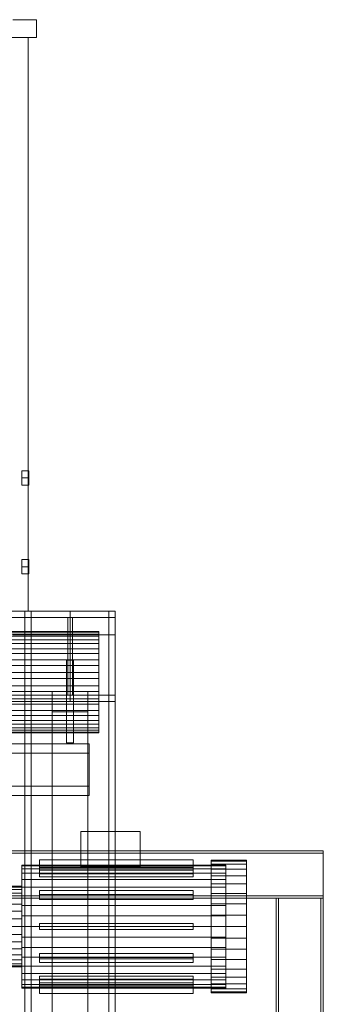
# Model space of a CAD drawing. Header units: millimetres. Extents: x -4395 to 65662, y -65530 to 6847.
# Tile 488 of 656: x 1736 to 2250, y -33365 to -31700. Entities that reach past the tile are written whole.
import ezdxf

# ---------------------------------------------------------------- set-up
doc = ezdxf.new("R2010")
doc.units = ezdxf.units.MM
for name, color, linetype, lineweight in [('frontal_C02', 7, 'Continuous', 0), ('frontal_C03', 7, 'Continuous', 0), ('frontal_secador', 7, 'Continuous', 0), ('frontal_tolva', 7, 'Continuous', 0)]:
    doc.layers.add(name, color=color, linetype=linetype, lineweight=lineweight)

msp = doc.modelspace()

# ---------------------------------------------------------------- linework, layer by layer
at = {"layer": 'frontal_C02'}
for p, q in [((-2250, -33105.445), (2250, -33105.445)), ((2250, -33109.445), (-2250, -33109.445)), ((2250, -33105.445), (2250, -33185.445)), ((2250, -33105.445), (2250, -33109.445)), ((2250, -33181.445), (2250, -33109.445)), ((-2250, -33181.445), (2250, -33181.445)), ((2250, -33185.445), (2250, -33181.445)), ((-2250, -33185.445), (2250, -33185.445)), ((2170, -35988), (2170, -33185.445)), ((2170, -33185.445), (2174, -33185.445)), ((2250, -33185.445), (2170, -33185.445)), ((2174, -35988), (2174, -33185.445)), ((2174, -33185.445), (2246, -33185.445)), ((2246, -33185.445), (2246, -35988)), ((2250, -33185.445), (2246, -33185.445)), ((2250, -35988), (2250, -33185.445))]:
    msp.add_line(p, q, dxfattribs=at)
at = {"layer": 'frontal_C03'}
for p, q in [((1870, -32734.327), (1680, -32734.327)), ((1870, -32735.643), (1680, -32735.643)), ((1870, -32738.857), (1680, -32738.857)), ((1870, -32742.715), (1680, -32742.715)), ((1870, -32748.923), (1680, -32748.923)), ((1870, -32735.643), (1870, -32734.327)), ((1870, -32734.327), (1870, -32738.857)), ((1870, -32742.715), (1870, -32735.643)), ((1870, -32738.857), (1870, -32748.923)), ((1870, -32755.06), (1870, -32742.715)), ((1870, -32748.923), (1870, -32763.841)), ((1870, -32755.06), (1680, -32755.06)), ((1870, -32763.841), (1680, -32763.841)), ((1870, -32771.838), (1870, -32755.06)), ((1870, -32763.841), (1870, -32782.592)), ((1870, -32771.838), (1680, -32771.838)), ((1870, -32782.592), (1680, -32782.592)), ((1870, -32791.905), (1870, -32771.838)), ((1870, -32782.592), (1870, -32803.9)), ((1870, -32791.905), (1680, -32791.905)), ((1870, -32813.894), (1870, -32791.905)), ((1680, -32803.9), (1870, -32803.9)), ((1870, -32813.894), (1680, -32813.894)), ((1870, -32803.9), (1870, -32826.312)), ((1870, -32836.306), (1870, -32813.894)), ((1870, -32826.312), (1680, -32826.312)), ((1870, -32826.312), (1870, -32848.3)), ((1870, -32836.306), (1680, -32836.306)), ((1870, -32848.3), (1680, -32848.3)), ((1870, -32857.614), (1870, -32836.306)), ((1870, -32848.3), (1870, -32868.368)), ((1870, -32857.614), (1680, -32857.614)), ((1870, -32876.365), (1870, -32857.614)), ((1870, -32868.368), (1680, -32868.368)), ((1870, -32876.365), (1680, -32876.365)), ((1870, -32868.368), (1870, -32885.146)), ((1870, -32891.282), (1870, -32876.365)), ((1870, -32885.146), (1680, -32885.146)), ((1870, -32891.282), (1680, -32891.282)), ((1870, -32897.491), (1680, -32897.491)), ((1870, -32885.146), (1870, -32897.491)), ((1870, -32901.349), (1870, -32891.282)), ((1870, -32897.491), (1870, -32904.563)), ((1870, -32901.349), (1680, -32901.349)), ((1870, -32904.563), (1680, -32904.563)), ((1870, -32905.879), (1680, -32905.879)), ((1870, -32905.879), (1870, -32901.349)), ((1870, -32904.563), (1870, -32905.879)), ((1514, -32924.744), (1854, -32924.744)), ((1854, -32924.744), (1854, -32996.34)), ((1854, -32924.744), (1854, -32940.457)), ((1854, -32940.457), (1514, -32940.457)), ((1854, -33012.053), (1854, -32940.457)), ((1854, -32996.34), (1514, -32996.34)), ((1854, -33012.053), (1854, -32996.34)), ((1514, -33012.053), (1854, -33012.053))]:
    msp.add_line(p, q, dxfattribs=at)
at = {"layer": 'frontal_secador'}
for p, q in [((1840, -33072.5), (1940, -33072.5)), ((1840, -33132.5), (1840, -33072.5)), ((1940, -33132.5), (1940, -33072.5)), ((1740, -33131.08), (1740, -33129.5)), ((2085, -33129.5), (1740, -33129.5)), ((1740, -33135.772), (1740, -33131.08)), ((2085, -33131.08), (1740, -33131.08)), ((2030, -33120.5), (1770, -33120.5)), ((1770, -33120.5), (1770, -33133.5)), ((1770, -33144.397), (1770, -33133.139)), ((1770, -33133.139), (2030, -33133.139)), ((1770, -33138.139), (1770, -33133.139)), ((1840, -33132.5), (1940, -33132.5)), ((2030, -33133.5), (2030, -33120.5)), ((2030, -33133.139), (2030, -33144.397)), ((2030, -33133.139), (2030, -33138.139)), ((2060, -33123.202), (2060, -33121.5)), ((2120, -33121.5), (2060, -33121.5)), ((2060, -33128.254), (2060, -33123.202)), ((2120, -33123.202), (2060, -33123.202)), ((2060, -33136.505), (2060, -33128.254)), ((2120, -33128.254), (2060, -33128.254)), ((2085, -33131.08), (2085, -33129.5)), ((2085, -33135.772), (2085, -33131.08)), ((2120, -33123.202), (2120, -33121.5)), ((2120, -33128.254), (2120, -33123.202)), ((2120, -33136.505), (2120, -33128.254)), ((1740, -33143.433), (1740, -33135.772)), ((2085, -33135.772), (1740, -33135.772)), ((1740, -33153.831), (1740, -33143.433)), ((2085, -33143.433), (1740, -33143.433)), ((1770, -33133.5), (2030, -33133.5)), ((2030, -33138.139), (1770, -33138.139)), ((1770, -33138.139), (1770, -33149.397)), ((2030, -33144.397), (1770, -33144.397)), ((1770, -33144.397), (1770, -33149.397)), ((1770, -33149.397), (2030, -33149.397)), ((2030, -33149.397), (2030, -33138.139)), ((2030, -33149.397), (2030, -33144.397)), ((2060, -33147.703), (2060, -33136.505)), ((2120, -33136.505), (2060, -33136.505)), ((2060, -33161.508), (2060, -33147.703)), ((2120, -33147.703), (2060, -33147.703)), ((2085, -33143.433), (2085, -33135.772)), ((2085, -33153.831), (2085, -33143.433)), ((2120, -33147.703), (2120, -33136.505)), ((2120, -33161.508), (2120, -33147.703)), ((1740, -33165.5), (1715, -33165.5)), ((1740, -33166.65), (1740, -33153.831)), ((2085, -33153.831), (1740, -33153.831)), ((1740, -33166.807), (1740, -33165.5)), ((1740, -33181.5), (1740, -33166.65)), ((2085, -33166.65), (1740, -33166.65)), ((2060, -33177.5), (2060, -33161.508)), ((2120, -33161.508), (2060, -33161.508)), ((2085, -33166.65), (2085, -33153.831)), ((2085, -33181.5), (2085, -33166.65)), ((2120, -33177.5), (2120, -33161.508)), ((1740, -33166.807), (1715, -33166.807)), ((1740, -33170.676), (1715, -33170.676)), ((1740, -33176.96), (1715, -33176.96)), ((1740, -33170.676), (1740, -33166.807)), ((1740, -33176.96), (1740, -33170.676)), ((1740, -33185.417), (1740, -33176.96)), ((1740, -33197.93), (1740, -33181.5)), ((2085, -33181.5), (1740, -33181.5)), ((1770, -33179.17), (1770, -33172.67)), ((1770, -33172.67), (2030, -33172.67)), ((1770, -33181.33), (1770, -33172.67)), ((2030, -33179.17), (1770, -33179.17)), ((1770, -33179.17), (1770, -33187.83)), ((2030, -33181.33), (1770, -33181.33)), ((1770, -33181.33), (1770, -33187.83)), ((2030, -33172.67), (2030, -33179.17)), ((2030, -33172.67), (2030, -33181.33)), ((2030, -33187.83), (2030, -33179.17)), ((2030, -33187.83), (2030, -33181.33)), ((2060, -33195.194), (2060, -33177.5)), ((2120, -33177.5), (2060, -33177.5)), ((2085, -33197.93), (2085, -33181.5)), ((2120, -33195.194), (2120, -33177.5)), ((1740, -33185.417), (1715, -33185.417)), ((1740, -33195.721), (1715, -33195.721)), ((1740, -33195.721), (1740, -33185.417)), ((1740, -33207.478), (1740, -33195.721)), ((1740, -33215.441), (1740, -33197.93)), ((2085, -33197.93), (1740, -33197.93)), ((1770, -33187.83), (2030, -33187.83)), ((2060, -33214.051), (2060, -33195.194)), ((2120, -33195.194), (2060, -33195.194)), ((2085, -33215.441), (2085, -33197.93)), ((2120, -33214.051), (2120, -33195.194)), ((1740, -33207.478), (1715, -33207.478)), ((1740, -33220.234), (1740, -33207.478)), ((1740, -33233.5), (1740, -33215.441)), ((2085, -33215.441), (1740, -33215.441)), ((2060, -33233.5), (2060, -33214.051)), ((2120, -33214.051), (2060, -33214.051)), ((2085, -33233.5), (2085, -33215.441)), ((2120, -33233.5), (2120, -33214.051)), ((1740, -33220.234), (1715, -33220.234)), ((1740, -33233.5), (1740, -33220.234)), ((1770, -33228.5), (2030, -33228.5)), ((1770, -33238.5), (1770, -33228.5)), ((2030, -33238.5), (2030, -33228.5)), ((1715, -33233.5), (1740, -33233.5)), ((1740, -33246.766), (1715, -33246.766)), ((1740, -33233.5), (1740, -33251.559)), ((1740, -33233.5), (2085, -33233.5)), ((1740, -33246.766), (1740, -33233.5)), ((1740, -33246.766), (1740, -33259.522)), ((1770, -33238.5), (2030, -33238.5)), ((2060, -33233.5), (2060, -33252.949)), ((2060, -33233.5), (2120, -33233.5)), ((2085, -33251.559), (2085, -33233.5)), ((2120, -33252.949), (2120, -33233.5)), ((1740, -33259.522), (1715, -33259.522)), ((1740, -33251.559), (1740, -33269.07)), ((2085, -33251.559), (1740, -33251.559)), ((1740, -33259.522), (1740, -33271.279)), ((2060, -33252.949), (2060, -33271.806)), ((2120, -33252.949), (2060, -33252.949)), ((2085, -33251.559), (2085, -33269.07)), ((2120, -33252.949), (2120, -33271.806)), ((1740, -33271.279), (1715, -33271.279)), ((1740, -33281.583), (1715, -33281.583)), ((1740, -33269.07), (1740, -33285.5)), ((2085, -33269.07), (1740, -33269.07)), ((1740, -33271.279), (1740, -33281.583)), ((1740, -33281.583), (1740, -33290.04)), ((1770, -33279.17), (2030, -33279.17)), ((1770, -33285.67), (1770, -33279.17)), ((1770, -33287.83), (1770, -33279.17)), ((2030, -33279.17), (2030, -33285.67)), ((2030, -33279.17), (2030, -33287.83)), ((2060, -33271.806), (2060, -33289.5)), ((2120, -33271.806), (2060, -33271.806)), ((2085, -33269.07), (2085, -33285.5)), ((2120, -33271.806), (2120, -33289.5)), ((1740, -33290.04), (1715, -33290.04)), ((1740, -33296.324), (1715, -33296.324)), ((1740, -33285.5), (1740, -33300.35)), ((2085, -33285.5), (1740, -33285.5)), ((1740, -33290.04), (1740, -33296.324)), ((1740, -33296.324), (1740, -33300.193)), ((2030, -33285.67), (1770, -33285.67)), ((1770, -33285.67), (1770, -33294.33)), ((1770, -33287.83), (1770, -33294.33)), ((2030, -33287.83), (1770, -33287.83)), ((1770, -33294.33), (2030, -33294.33)), ((2030, -33294.33), (2030, -33285.67)), ((2030, -33294.33), (2030, -33287.83)), ((2060, -33289.5), (2060, -33305.492)), ((2120, -33289.5), (2060, -33289.5)), ((2085, -33285.5), (2085, -33300.35)), ((2120, -33289.5), (2120, -33305.492)), ((1740, -33300.193), (1715, -33300.193)), ((1740, -33301.5), (1715, -33301.5)), ((1740, -33300.193), (1740, -33301.5)), ((1740, -33300.35), (1740, -33313.169)), ((2085, -33300.35), (1740, -33300.35)), ((1740, -33313.169), (1740, -33323.567)), ((2085, -33313.169), (1740, -33313.169)), ((2060, -33305.492), (2060, -33319.297)), ((2120, -33305.492), (2060, -33305.492)), ((2085, -33300.35), (2085, -33313.169)), ((2085, -33313.169), (2085, -33323.567)), ((2120, -33305.492), (2120, -33319.297)), ((1740, -33323.567), (1740, -33331.228)), ((2085, -33323.567), (1740, -33323.567)), ((1740, -33331.228), (1740, -33335.92)), ((2085, -33331.228), (1740, -33331.228)), ((1770, -33317.603), (2030, -33317.603)), ((1770, -33328.861), (1770, -33317.603)), ((1770, -33322.603), (1770, -33317.603)), ((1770, -33322.603), (1770, -33333.861)), ((2030, -33322.603), (1770, -33322.603)), ((2030, -33328.861), (1770, -33328.861)), ((1770, -33328.861), (1770, -33333.861)), ((2030, -33317.603), (2030, -33328.861)), ((2030, -33317.603), (2030, -33322.603)), ((2030, -33333.861), (2030, -33322.603)), ((2030, -33333.861), (2030, -33328.861)), ((2060, -33319.297), (2060, -33330.495)), ((2120, -33319.297), (2060, -33319.297)), ((2060, -33330.495), (2060, -33338.746)), ((2120, -33330.495), (2060, -33330.495)), ((2085, -33323.567), (2085, -33331.228)), ((2085, -33331.228), (2085, -33335.92)), ((2120, -33319.297), (2120, -33330.495)), ((2120, -33330.495), (2120, -33338.746)), ((1740, -33335.92), (1740, -33337.5)), ((2085, -33335.92), (1740, -33335.92)), ((2085, -33337.5), (1740, -33337.5)), ((1770, -33333.5), (2030, -33333.5)), ((1770, -33346.5), (1770, -33333.5)), ((1770, -33333.861), (2030, -33333.861)), ((2030, -33346.5), (1770, -33346.5)), ((2030, -33333.5), (2030, -33346.5)), ((2060, -33338.746), (2060, -33343.798)), ((2120, -33338.746), (2060, -33338.746)), ((2060, -33343.798), (2060, -33345.5)), ((2120, -33343.798), (2060, -33343.798)), ((2120, -33345.5), (2060, -33345.5)), ((2085, -33335.92), (2085, -33337.5)), ((2120, -33338.746), (2120, -33343.798)), ((2120, -33343.798), (2120, -33345.5))]:
    msp.add_line(p, q, dxfattribs=at)
at = {"layer": 'frontal_tolva'}
for p, q in [((1725, -31700), (1765, -31700)), ((1765, -31730), (1765, -31700)), ((1715.5, -31730), (1750.5, -31730)), ((1725, -31730), (1765, -31730)), ((1750.5, -32700), (1750.5, -31730)), ((1740, -32475), (1740, -32462.876)), ((1752, -32462.876), (1740, -32462.876)), ((1752, -32475), (1752, -32462.876)), ((1740, -32475), (1740, -32487.124)), ((1740, -32475), (1752, -32475)), ((1752, -32487.124), (1752, -32475)), ((1752, -32487.124), (1740, -32487.124)), ((1740, -32625), (1740, -32612.876)), ((1752, -32612.876), (1740, -32612.876)), ((1752, -32625), (1752, -32612.876)), ((1740, -32625), (1740, -32637.124)), ((1740, -32625), (1752, -32625)), ((1752, -32637.124), (1752, -32625)), ((1752, -32637.124), (1740, -32637.124)), ((-1821.5, -32700), (1821.5, -32700)), ((1750.5, -32700), (1715.5, -32700)), ((1725, -32700), (1898, -32700)), ((1745, -35980), (1745, -32700)), ((1745, -32700), (1756, -32700)), ((1745, -32700), (1898, -32700)), ((1745, -32711), (1745, -32700)), ((1756, -35980), (1756, -32700)), ((1756, -32700), (1887, -32700)), ((1821.5, -32711), (1821.5, -32700)), ((1887, -35980), (1887, -32700)), ((1887, -32700), (1898, -32700)), ((1898, -35980), (1898, -32700)), ((1898, -32711), (1898, -32700)), ((1898, -32740), (1898, -32700)), ((-1821.5, -32711), (1821.5, -32711)), ((1745, -32711), (1898, -32711)), ((1817.5, -32711), (1825.5, -32711)), ((1817.5, -32842), (1817.5, -32711)), ((1821.5, -32842), (1821.5, -32711)), ((1825.5, -32842), (1825.5, -32711)), ((1725, -32740), (1898, -32740)), ((1815.5, -32783), (1827.5, -32783)), ((1815.5, -32923), (1815.5, -32783)), ((1827.5, -32923), (1827.5, -32783)), ((-1821.5, -32842), (1821.5, -32842)), ((1745, -32842), (1898, -32842)), ((1745, -32853), (1745, -32842)), ((1791.5, -34332.806), (1791.5, -32835.806)), ((1791.5, -32835.806), (1851.5, -32835.806)), ((1791.5, -32870.194), (1791.5, -32835.806)), ((1817.5, -32842), (1825.5, -32842)), ((1821.5, -32853), (1821.5, -32842)), ((1851.5, -32835.806), (1851.5, -34332.806)), ((1851.5, -32835.806), (1851.5, -32870.194)), ((1898, -32853), (1898, -32842)), ((-1821.5, -32853), (1821.5, -32853)), ((1745, -32853), (1898, -32853)), ((1851.5, -32870.194), (1791.5, -32870.194)), ((1791.5, -32870.194), (1791.5, -34367.194)), ((1851.5, -34367.194), (1851.5, -32870.194)), ((1815.5, -32923), (1827.5, -32923))]:
    msp.add_line(p, q, dxfattribs=at)

doc.saveas('drawing.dxf')
